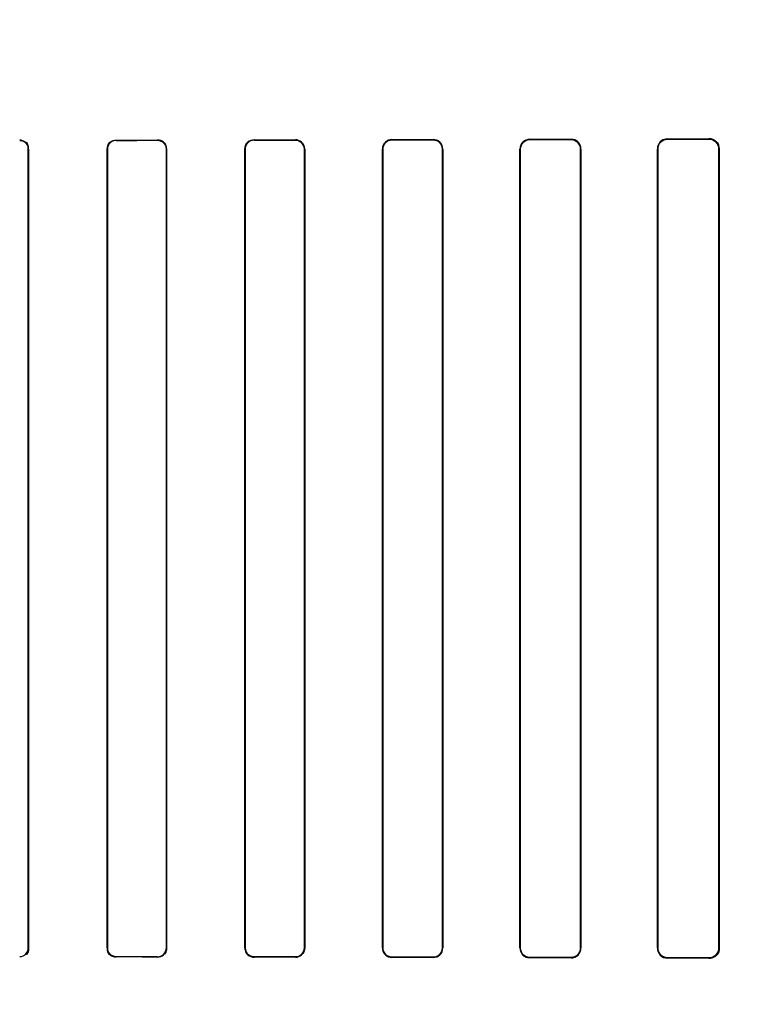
# Model space of a CAD drawing. Header units: millimetres. Extents: x 0 to 297, y 0 to 210.
# Tile 333 of 438: x 240.665 to 240.827, y 157.885 to 158.099. Entities that reach past the tile are written whole.
import ezdxf

# ---------------------------------------------------------------- set-up
doc = ezdxf.new("R2010")
doc.units = ezdxf.units.MM
doc.header["$LTSCALE"] = 16.335
doc.layers.get('0').update_dxf_attribs({"linetype": 'CONTINUOUS'})
for name, color, linetype in [('AXES_REF', 7, 'CONTINUOUS'), ('INTFCLR_1', 7, 'CONTINUOUS'), ('INTFCLR_72935', 7, 'CONTINUOUS')]:
    doc.layers.add(name, color=color, linetype=linetype)

msp = doc.modelspace()

# ---------------------------------------------------------------- linework, layer by layer
at = {"color": 7, "linetype": 'Continuous'}
for radius in [5.8175, 5.817, 5.77975]:
    msp.add_circle((241.49791, 154.83398), radius, dxfattribs=at)
msp.add_arc((241.49791, 154.83398), 5.76, 278.277129, 261.722871, dxfattribs=at)
at = {"layer": 'AXES_REF', "color": 9, "linetype": 'Continuous'}
msp.add_circle((241.49791, 154.83398), 3.55715, dxfattribs=at)
at = {"layer": 'AXES_REF', "color": 7, "linetype": 'Continuous'}
msp.add_arc((241.49791, 154.83398), 5.892, 113.082666, 66.917334, dxfattribs=at)
at = {"layer": 'AXES_REF', "color": 9, "linetype": 'Continuous'}
msp.add_arc((241.49791, 154.83398), 5.30671, 94.41181, 85.58819, dxfattribs=at)
at = {"layer": 'INTFCLR_1', "color": 9, "linetype": 'Continuous'}
for p, q in [((240.68624, 158.07287), (240.68624, 158.07294)), ((240.69524, 158.07295), (240.69524, 158.07288)), ((240.71624, 158.07291), (240.71624, 158.07298)), ((240.72524, 158.07299), (240.72524, 158.07292)), ((240.74624, 158.07296), (240.74624, 158.07303)), ((240.75524, 158.07305), (240.75524, 158.07298)), ((240.77624, 158.07303), (240.77624, 158.0731)), ((240.78524, 158.07313), (240.78524, 158.07305)), ((240.80624, 158.07311), (240.80624, 158.07319)), ((240.81524, 158.07323), (240.81524, 158.07314)), ((240.66712, 158.07097), (240.66719, 158.07097)), ((240.68428, 158.07097), (240.68435, 158.07097)), ((240.69716, 158.07097), (240.69722, 158.07097)), ((240.71424, 158.07097), (240.71431, 158.07097)), ((240.7272, 158.07097), (240.72727, 158.07097)), ((240.74419, 158.07097), (240.74426, 158.07097)), ((240.75726, 158.07097), (240.75733, 158.07097)), ((240.77412, 158.07097), (240.77419, 158.07097)), ((240.78733, 158.07097), (240.78741, 158.07097)), ((240.80403, 158.07097), (240.80411, 158.07097)), ((240.81742, 158.07097), (240.81751, 158.07097)), ((240.66719, 157.89697), (240.66712, 157.89697)), ((240.68435, 157.89697), (240.68428, 157.89697)), ((240.69722, 157.89697), (240.69716, 157.89697)), ((240.71431, 157.89697), (240.71424, 157.89697)), ((240.72727, 157.89697), (240.7272, 157.89697)), ((240.74426, 157.89697), (240.74419, 157.89697)), ((240.75733, 157.89697), (240.75726, 157.89697)), ((240.77419, 157.89697), (240.77412, 157.89697)), ((240.78741, 157.89697), (240.78733, 157.89697)), ((240.80411, 157.89697), (240.80403, 157.89697)), ((240.81751, 157.89697), (240.81742, 157.89697)), ((240.68624, 157.895), (240.68624, 157.89507)), ((240.69524, 157.89506), (240.69524, 157.89499)), ((240.71624, 157.89496), (240.71624, 157.89503)), ((240.72524, 157.89502), (240.72524, 157.89495)), ((240.74624, 157.89491), (240.74624, 157.89498)), ((240.75524, 157.89496), (240.75524, 157.89489)), ((240.77624, 157.89484), (240.77624, 157.89491)), ((240.78524, 157.89489), (240.78524, 157.89481)), ((240.80624, 157.89474), (240.80624, 157.89483)), ((240.81524, 157.8948), (240.81524, 157.89471))]:
    msp.add_line(p, q, dxfattribs=at)
at = {"layer": 'INTFCLR_1', "color": 6, "linetype": 'Continuous'}
for p, q in [((240.66712, 157.89697), (240.66712, 158.07097)), ((240.66719, 157.89697), (240.66719, 158.07097)), ((240.68428, 158.07097), (240.68428, 157.89697)), ((240.68435, 158.07097), (240.68435, 157.89697)), ((240.69716, 157.89697), (240.69716, 158.07097)), ((240.69722, 157.89697), (240.69722, 158.07097)), ((240.71424, 158.07097), (240.71424, 157.89697)), ((240.71431, 158.07097), (240.71431, 157.89697)), ((240.7272, 157.89697), (240.7272, 158.07097)), ((240.72727, 157.89697), (240.72727, 158.07097)), ((240.74419, 158.07097), (240.74419, 157.89697)), ((240.74426, 158.07097), (240.74426, 157.89697)), ((240.75726, 157.89697), (240.75726, 158.07097)), ((240.75733, 157.89697), (240.75733, 158.07097)), ((240.77412, 158.07097), (240.77412, 157.89697)), ((240.77419, 158.07097), (240.77419, 157.89697)), ((240.78733, 157.89697), (240.78733, 158.07097)), ((240.78741, 157.89697), (240.78741, 158.07097)), ((240.80403, 158.07097), (240.80403, 157.89697)), ((240.80411, 158.07097), (240.80411, 157.89697)), ((240.81742, 157.89697), (240.81742, 158.07097)), ((240.81751, 157.89697), (240.81751, 158.07097))]:
    msp.add_line(p, q, dxfattribs=at)
at = {"layer": 'INTFCLR_1', "color": 7, "linetype": 'Continuous'}
msp.add_lwpolyline([(240.81599, 157.89484), (240.81591, 157.89481), (240.81583, 157.89479), (240.81575, 157.89477), (240.81567, 157.89475), (240.81559, 157.89474), (240.81551, 157.89473), (240.81542, 157.89472), (240.81533, 157.89471), (240.81524, 157.89471)], dxfattribs=at)
at = {"layer": 'INTFCLR_1', "color": 6, "linetype": 'Continuous'}
for centre, major_axis, start_param, end_param in [((240.58574, 158.07397), (0.31293, 0), -1.243846, -1.213314), ((240.58574, 158.07397), (0.33093, 0), -1.262235, -1.233556), ((240.58574, 158.07397), (0.31293, 0), -1.140627, -1.108745), ((240.58574, 158.07397), (0.33093, 0), -1.165445, -1.135656), ((240.58574, 158.07397), (0.31293, 0), -1.032246, -0.998394), ((240.58574, 158.07397), (0.33093, 0), -1.064439, -1.033062), ((240.58574, 158.07397), (0.31293, 0), -0.9163, -0.879521), ((240.58574, 158.07397), (0.33093, 0), -0.9574, -0.923735), ((240.58574, 158.07397), (0.31293, 0), -0.788898, -0.747504), ((240.58574, 158.07397), (0.33093, 0), -0.841558, -0.804464), ((240.58574, 157.89397), (0.33093, 0), 1.233556, 1.262235), ((240.58574, 157.89397), (0.31293, 0), 1.213314, 1.243846), ((240.58574, 157.89397), (0.33093, 0), 1.135656, 1.165445), ((240.58574, 157.89397), (0.31293, 0), 1.108745, 1.140627), ((240.58574, 157.89397), (0.33093, 0), 1.033062, 1.064439), ((240.58574, 157.89397), (0.31293, 0), 0.998394, 1.032246), ((240.58574, 157.89397), (0.33093, 0), 0.923735, 0.9574), ((240.58574, 157.89397), (0.31293, 0), 0.879521, 0.9163), ((240.58574, 157.89397), (0.33093, 0), 0.804464, 0.841558), ((240.58574, 157.89397), (0.31293, 0), 0.747504, 0.788898)]:
    msp.add_ellipse(centre, major_axis=major_axis, ratio=0.003491, start_param=start_param, end_param=end_param, dxfattribs=at)
for points, knots in [([(240.66719, 158.07097), (240.66719, 158.07151), (240.66672, 158.07255), (240.66569, 158.07291), (240.66524, 158.07291)], [0, 0, 0, 0, 0.547671, 1, 1, 1, 1]), ([(240.68428, 158.07097), (240.68428, 158.07152), (240.68476, 158.07257), (240.68579, 158.07293), (240.68624, 158.07294)], [0, 0, 0, 0, 0.551181, 1, 1, 1, 1]), ([(240.68624, 158.07287), (240.68575, 158.07287), (240.68474, 158.07245), (240.68435, 158.07145), (240.68435, 158.07097)], [0, 0, 0, 0, 0.509133, 1, 1, 1, 1]), ([(240.69722, 158.07097), (240.69722, 158.07152), (240.69675, 158.07257), (240.69571, 158.07295), (240.69524, 158.07295)], [0, 0, 0, 0, 0.541843, 1, 1, 1, 1]), ([(240.71624, 158.07298), (240.71577, 158.07298), (240.71471, 158.07259), (240.71424, 158.07152), (240.71424, 158.07097)], [0, 0, 0, 0, 0.463766, 1, 1, 1, 1]), ([(240.71624, 158.07291), (240.71573, 158.07291), (240.7147, 158.07248), (240.71431, 158.07145), (240.71431, 158.07097)], [0, 0, 0, 0, 0.515305, 1, 1, 1, 1]), ([(240.72727, 158.07097), (240.72727, 158.07152), (240.7268, 158.0726), (240.72572, 158.07299), (240.72524, 158.07299)], [0, 0, 0, 0, 0.533482, 1, 1, 1, 1]), ([(240.7272, 158.07097), (240.7272, 158.0715), (240.72674, 158.07255), (240.72571, 158.07292), (240.72524, 158.07292)], [0, 0, 0, 0, 0.535916, 1, 1, 1, 1]), ([(240.74624, 158.07303), (240.74575, 158.07303), (240.74466, 158.07262), (240.74419, 158.07152), (240.74419, 158.07097)], [0, 0, 0, 0, 0.47334, 1, 1, 1, 1]), ([(240.74624, 158.07296), (240.74571, 158.07296), (240.74465, 158.0725), (240.74426, 158.07145), (240.74426, 158.07097)], [0, 0, 0, 0, 0.523664, 1, 1, 1, 1]), ([(240.75733, 158.07097), (240.75733, 158.07152), (240.75686, 158.07264), (240.75575, 158.07305), (240.75524, 158.07305)], [0, 0, 0, 0, 0.521857, 1, 1, 1, 1]), ([(240.75726, 158.07097), (240.75726, 158.07151), (240.75679, 158.07258), (240.75573, 158.07298), (240.75524, 158.07298)], [0, 0, 0, 0, 0.525897, 1, 1, 1, 1]), ([(240.77624, 158.0731), (240.77571, 158.0731), (240.77459, 158.07266), (240.77412, 158.07153), (240.77412, 158.07097)], [0, 0, 0, 0, 0.486439, 1, 1, 1, 1]), ([(240.77624, 158.07303), (240.77574, 158.07302), (240.77465, 158.07261), (240.77419, 158.07151), (240.77419, 158.07097)], [0, 0, 0, 0, 0.481493, 1, 1, 1, 1]), ([(240.78741, 158.07097), (240.78741, 158.07142), (240.78706, 158.07254), (240.7859, 158.07313), (240.78524, 158.07313)], [0, 0, 0, 0, 0.405294, 1, 1, 1, 1]), ([(240.78733, 158.07097), (240.78733, 158.07151), (240.78687, 158.07262), (240.78576, 158.07305), (240.78524, 158.07305)], [0, 0, 0, 0, 0.512318, 1, 1, 1, 1]), ([(240.80624, 158.07319), (240.80567, 158.07319), (240.80449, 158.07271), (240.80403, 158.07153), (240.80403, 158.07097)], [0, 0, 0, 0, 0.507764, 1, 1, 1, 1]), ([(240.80624, 158.07311), (240.80573, 158.07311), (240.80461, 158.07269), (240.80411, 158.07155), (240.80411, 158.07097)], [0, 0, 0, 0, 0.468166, 1, 1, 1, 1]), ([(240.81751, 158.07097), (240.81751, 158.07146), (240.81712, 158.07265), (240.8159, 158.07323), (240.81524, 158.07323)], [0, 0, 0, 0, 0.427007, 1, 1, 1, 1]), ([(240.81742, 158.07097), (240.81742, 158.07152), (240.81696, 158.07267), (240.8158, 158.07314), (240.81524, 158.07314)], [0, 0, 0, 0, 0.493348, 1, 1, 1, 1]), ([(240.66524, 157.89509), (240.66573, 157.89509), (240.66673, 157.8955), (240.66712, 157.8965), (240.66712, 157.89697)], [0, 0, 0, 0, 0.506253, 1, 1, 1, 1]), ([(240.68428, 157.89697), (240.68428, 157.89642), (240.68475, 157.89537), (240.68579, 157.895), (240.68624, 157.895)], [0, 0, 0, 0, 0.544567, 1, 1, 1, 1]), ([(240.69524, 157.89506), (240.69574, 157.89506), (240.69676, 157.89548), (240.69716, 157.89649), (240.69716, 157.89697)], [0, 0, 0, 0, 0.511256, 1, 1, 1, 1]), ([(240.69524, 157.89499), (240.69571, 157.89499), (240.69675, 157.89537), (240.69722, 157.89642), (240.69722, 157.89697)], [0, 0, 0, 0, 0.459211, 1, 1, 1, 1]), ([(240.71424, 157.89697), (240.71424, 157.89642), (240.71471, 157.89535), (240.71577, 157.89496), (240.71624, 157.89496)], [0, 0, 0, 0, 0.537377, 1, 1, 1, 1]), ([(240.71431, 157.89697), (240.71431, 157.89644), (240.71477, 157.8954), (240.71579, 157.89503), (240.71624, 157.89503)], [0, 0, 0, 0, 0.539272, 1, 1, 1, 1]), ([(240.72524, 157.89502), (240.72576, 157.89502), (240.7268, 157.89545), (240.7272, 157.89649), (240.7272, 157.89697)], [0, 0, 0, 0, 0.518242, 1, 1, 1, 1]), ([(240.72524, 157.89495), (240.72573, 157.89495), (240.7268, 157.89534), (240.72727, 157.89642), (240.72727, 157.89697)], [0, 0, 0, 0, 0.467063, 1, 1, 1, 1]), ([(240.74419, 157.89697), (240.74419, 157.89642), (240.74466, 157.89532), (240.74575, 157.89491), (240.74624, 157.89491)], [0, 0, 0, 0, 0.527315, 1, 1, 1, 1]), ([(240.74426, 157.89697), (240.74426, 157.89643), (240.74472, 157.89537), (240.74577, 157.89498), (240.74624, 157.89498)], [0, 0, 0, 0, 0.530529, 1, 1, 1, 1]), ([(240.75524, 157.89496), (240.75573, 157.89496), (240.75679, 157.89536), (240.75726, 157.89643), (240.75726, 157.89697)], [0, 0, 0, 0, 0.47417, 1, 1, 1, 1]), ([(240.75524, 157.89489), (240.75575, 157.89489), (240.75686, 157.8953), (240.75733, 157.89641), (240.75733, 157.89697)], [0, 0, 0, 0, 0.477914, 1, 1, 1, 1]), ([(240.77412, 157.89697), (240.77412, 157.89652), (240.77446, 157.89541), (240.77561, 157.89484), (240.77624, 157.89484)], [0, 0, 0, 0, 0.412854, 1, 1, 1, 1]), ([(240.77419, 157.89697), (240.77419, 157.89643), (240.77465, 157.89533), (240.77574, 157.89492), (240.77624, 157.89491)], [0, 0, 0, 0, 0.518696, 1, 1, 1, 1]), ([(240.78524, 157.89489), (240.78576, 157.89489), (240.78687, 157.89532), (240.78733, 157.89642), (240.78733, 157.89697)], [0, 0, 0, 0, 0.486808, 1, 1, 1, 1]), ([(240.78524, 157.89481), (240.78579, 157.89481), (240.78694, 157.89526), (240.78741, 157.89641), (240.78741, 157.89697)], [0, 0, 0, 0, 0.492785, 1, 1, 1, 1]), ([(240.80403, 157.89697), (240.80403, 157.89641), (240.80449, 157.89523), (240.80567, 157.89475), (240.80624, 157.89474)], [0, 0, 0, 0, 0.493956, 1, 1, 1, 1]), ([(240.80411, 157.89697), (240.80411, 157.89642), (240.80457, 157.89529), (240.8057, 157.89483), (240.80624, 157.89483)], [0, 0, 0, 0, 0.502704, 1, 1, 1, 1]), ([(240.81524, 157.8948), (240.81581, 157.8948), (240.81696, 157.89527), (240.81742, 157.89642), (240.81742, 157.89697)], [0, 0, 0, 0, 0.507362, 1, 1, 1, 1])]:
    msp.add_open_spline(points, degree=3, knots=knots, dxfattribs=at)
for points in [[(240.66712, 158.07097), (240.66712, 158.0715), (240.66698, 158.07242), (240.66644, 158.07242)], [(240.69716, 158.07097), (240.69716, 158.0715), (240.69702, 158.07241), (240.69649, 158.07241)], [(240.66719, 157.89697), (240.66719, 157.89642), (240.66704, 157.89547), (240.66649, 157.89547)], [(240.68435, 157.89697), (240.68435, 157.89644), (240.68449, 157.89552), (240.68502, 157.89552)]]:
    msp.add_open_spline(points, degree=3, dxfattribs=at)
at = {"layer": 'INTFCLR_1', "color": 7, "linetype": 'Continuous'}
msp.add_open_spline([(240.81524, 157.89471), (240.81571, 157.89472), (240.81688, 157.89506), (240.81751, 157.89628), (240.81751, 157.89697)], degree=3, knots=[0, 0, 0, 0, 0.401573, 1, 1, 1, 1], dxfattribs=at)
msp.add_open_spline([(240.81751, 157.89697), (240.81751, 157.89645), (240.81747, 157.89568), (240.81698, 157.89552)], degree=3, dxfattribs=at)
at = {"layer": 'INTFCLR_72935', "color": 9, "linetype": 'Continuous'}
for p, q in [((240.68624, 158.07294), (240.68624, 158.07287)), ((240.69524, 158.07288), (240.69524, 158.07295)), ((240.71624, 158.07298), (240.71624, 158.07291)), ((240.72524, 158.07292), (240.72524, 158.07299)), ((240.74624, 158.07303), (240.74624, 158.07296)), ((240.75524, 158.07298), (240.75524, 158.07305)), ((240.77624, 158.0731), (240.77624, 158.07303)), ((240.78524, 158.07305), (240.78524, 158.07313)), ((240.80624, 158.07319), (240.80624, 158.07311)), ((240.81524, 158.07314), (240.81524, 158.07323)), ((240.66719, 158.07097), (240.66712, 158.07097)), ((240.68435, 158.07097), (240.68428, 158.07097)), ((240.69722, 158.07097), (240.69716, 158.07097)), ((240.71431, 158.07097), (240.71424, 158.07097)), ((240.72727, 158.07097), (240.7272, 158.07097)), ((240.74426, 158.07097), (240.74419, 158.07097)), ((240.75733, 158.07097), (240.75726, 158.07097)), ((240.77419, 158.07097), (240.77412, 158.07097)), ((240.78741, 158.07097), (240.78733, 158.07097)), ((240.80411, 158.07097), (240.80403, 158.07097)), ((240.81751, 158.07097), (240.81742, 158.07097)), ((240.66712, 157.89697), (240.66719, 157.89697)), ((240.68428, 157.89697), (240.68435, 157.89697)), ((240.69716, 157.89697), (240.69722, 157.89697)), ((240.71424, 157.89697), (240.71431, 157.89697)), ((240.7272, 157.89697), (240.72727, 157.89697)), ((240.74419, 157.89697), (240.74426, 157.89697)), ((240.75726, 157.89697), (240.75733, 157.89697)), ((240.77412, 157.89697), (240.77419, 157.89697)), ((240.78733, 157.89697), (240.78741, 157.89697)), ((240.80403, 157.89697), (240.80411, 157.89697)), ((240.81742, 157.89697), (240.81751, 157.89697)), ((240.68624, 157.89507), (240.68624, 157.895)), ((240.69524, 157.89499), (240.69524, 157.89506)), ((240.71624, 157.89503), (240.71624, 157.89496)), ((240.72524, 157.89495), (240.72524, 157.89502)), ((240.74624, 157.89498), (240.74624, 157.89491)), ((240.75524, 157.89489), (240.75524, 157.89496)), ((240.77624, 157.89491), (240.77624, 157.89484)), ((240.78524, 157.89481), (240.78524, 157.89489)), ((240.80624, 157.89483), (240.80624, 157.89474)), ((240.81524, 157.89471), (240.81524, 157.8948))]:
    msp.add_line(p, q, dxfattribs=at)
at = {"layer": 'INTFCLR_72935', "color": 6, "linetype": 'Continuous'}
for p, q in [((240.66712, 158.07097), (240.66712, 157.89697)), ((240.66719, 158.07097), (240.66719, 157.89697)), ((240.68428, 157.89697), (240.68428, 158.07097)), ((240.68435, 157.89697), (240.68435, 158.07097)), ((240.69716, 158.07097), (240.69716, 157.89697)), ((240.69722, 158.07097), (240.69722, 157.89697)), ((240.71424, 157.89697), (240.71424, 158.07097)), ((240.71431, 157.89697), (240.71431, 158.07097)), ((240.7272, 158.07097), (240.7272, 157.89697)), ((240.72727, 158.07097), (240.72727, 157.89697)), ((240.74419, 157.89697), (240.74419, 158.07097)), ((240.74426, 157.89697), (240.74426, 158.07097)), ((240.75726, 158.07097), (240.75726, 157.89697)), ((240.75733, 158.07097), (240.75733, 157.89697)), ((240.77412, 157.89697), (240.77412, 158.07097)), ((240.77419, 157.89697), (240.77419, 158.07097)), ((240.78733, 158.07097), (240.78733, 157.89697)), ((240.78741, 158.07097), (240.78741, 157.89697)), ((240.80403, 157.89697), (240.80403, 158.07097)), ((240.80411, 157.89697), (240.80411, 158.07097)), ((240.81742, 158.07097), (240.81742, 157.89697)), ((240.81751, 158.07097), (240.81751, 157.89697))]:
    msp.add_line(p, q, dxfattribs=at)
at = {"layer": 'INTFCLR_72935', "color": 7, "linetype": 'Continuous'}
msp.add_lwpolyline([(240.81599, 158.0731), (240.81591, 158.07313), (240.81583, 158.07315), (240.81575, 158.07317), (240.81567, 158.07319), (240.81559, 158.0732), (240.81551, 158.07321), (240.81542, 158.07322), (240.81533, 158.07323), (240.81524, 158.07323)], dxfattribs=at)
at = {"layer": 'INTFCLR_72935', "color": 6, "linetype": 'Continuous'}
for centre, major_axis, start_param, end_param in [((240.58574, 158.07397), (0.31293, 0), -1.243846, -1.213314), ((240.58574, 158.07397), (0.33093, 0), -1.262235, -1.233556), ((240.58574, 158.07397), (0.31293, 0), -1.140627, -1.108745), ((240.58574, 158.07397), (0.33093, 0), -1.165445, -1.135656), ((240.58574, 158.07397), (0.31293, 0), -1.032246, -0.998394), ((240.58574, 158.07397), (0.33093, 0), -1.064439, -1.033062), ((240.58574, 158.07397), (0.31293, 0), -0.9163, -0.879521), ((240.58574, 158.07397), (0.33093, 0), -0.9574, -0.923735), ((240.58574, 158.07397), (0.31293, 0), -0.788898, -0.747504), ((240.58574, 158.07397), (0.33093, 0), -0.841558, -0.804464), ((240.58574, 157.89397), (0.33093, 0), 1.233556, 1.262235), ((240.58574, 157.89397), (0.31293, 0), 1.213314, 1.243846), ((240.58574, 157.89397), (0.33093, 0), 1.135656, 1.165445), ((240.58574, 157.89397), (0.31293, 0), 1.108745, 1.140627), ((240.58574, 157.89397), (0.33093, 0), 1.033062, 1.064439), ((240.58574, 157.89397), (0.31293, 0), 0.998394, 1.032246), ((240.58574, 157.89397), (0.33093, 0), 0.923735, 0.9574), ((240.58574, 157.89397), (0.31293, 0), 0.879521, 0.9163), ((240.58574, 157.89397), (0.33093, 0), 0.804464, 0.841558), ((240.58574, 157.89397), (0.31293, 0), 0.747504, 0.788898)]:
    msp.add_ellipse(centre, major_axis=major_axis, ratio=0.003491, start_param=start_param, end_param=end_param, dxfattribs=at)
for points, knots in [([(240.66524, 158.07285), (240.66573, 158.07285), (240.66674, 158.07243), (240.66712, 158.07144), (240.66712, 158.07097)], [0, 0, 0, 0, 0.512263, 1, 1, 1, 1]), ([(240.68428, 158.07097), (240.68428, 158.07152), (240.68475, 158.07257), (240.68579, 158.07293), (240.68624, 158.07294)], [0, 0, 0, 0, 0.544567, 1, 1, 1, 1]), ([(240.69722, 158.07097), (240.69722, 158.07152), (240.69674, 158.07258), (240.6957, 158.07295), (240.69524, 158.07295)], [0, 0, 0, 0, 0.549585, 1, 1, 1, 1]), ([(240.69524, 158.07288), (240.69575, 158.07288), (240.69677, 158.07245), (240.69716, 158.07144), (240.69716, 158.07097)], [0, 0, 0, 0, 0.516943, 1, 1, 1, 1]), ([(240.71424, 158.07097), (240.71424, 158.07152), (240.71471, 158.07259), (240.71577, 158.07298), (240.71624, 158.07298)], [0, 0, 0, 0, 0.537376, 1, 1, 1, 1]), ([(240.72727, 158.07097), (240.72727, 158.07153), (240.72679, 158.07261), (240.72572, 158.07299), (240.72524, 158.07299)], [0, 0, 0, 0, 0.540749, 1, 1, 1, 1]), ([(240.72524, 158.07292), (240.72577, 158.07292), (240.72681, 158.07248), (240.7272, 158.07144), (240.7272, 158.07097)], [0, 0, 0, 0, 0.524781, 1, 1, 1, 1]), ([(240.74624, 158.07303), (240.74574, 158.07303), (240.74465, 158.07261), (240.74419, 158.07152), (240.74419, 158.07097)], [0, 0, 0, 0, 0.479796, 1, 1, 1, 1]), ([(240.74426, 158.07097), (240.74426, 158.07151), (240.74472, 158.07257), (240.74577, 158.07296), (240.74624, 158.07296)], [0, 0, 0, 0, 0.535113, 1, 1, 1, 1]), ([(240.75733, 158.07097), (240.75733, 158.07153), (240.75685, 158.07264), (240.75574, 158.07305), (240.75524, 158.07305)], [0, 0, 0, 0, 0.528383, 1, 1, 1, 1]), ([(240.75524, 158.07298), (240.75573, 158.07298), (240.75679, 158.07258), (240.75726, 158.07151), (240.75726, 158.07097)], [0, 0, 0, 0, 0.47417, 1, 1, 1, 1]), ([(240.77624, 158.0731), (240.77571, 158.0731), (240.77458, 158.07265), (240.77412, 158.07152), (240.77412, 158.07097)], [0, 0, 0, 0, 0.493578, 1, 1, 1, 1]), ([(240.77419, 158.07097), (240.77419, 158.07152), (240.77466, 158.07261), (240.77574, 158.07302), (240.77624, 158.07303)], [0, 0, 0, 0, 0.522602, 1, 1, 1, 1]), ([(240.78741, 158.07097), (240.78741, 158.07153), (240.78693, 158.07268), (240.78578, 158.07313), (240.78524, 158.07313)], [0, 0, 0, 0, 0.510846, 1, 1, 1, 1]), ([(240.78524, 158.07305), (240.78577, 158.07305), (240.78687, 158.07261), (240.78733, 158.07151), (240.78733, 158.07097)], [0, 0, 0, 0, 0.494361, 1, 1, 1, 1]), ([(240.80624, 158.07319), (240.80579, 158.07319), (240.80463, 158.07284), (240.80403, 158.07165), (240.80403, 158.07097)], [0, 0, 0, 0, 0.400719, 1, 1, 1, 1]), ([(240.80411, 158.07097), (240.80411, 158.07152), (240.80457, 158.07266), (240.8057, 158.07311), (240.80624, 158.07311)], [0, 0, 0, 0, 0.505329, 1, 1, 1, 1]), ([(240.81524, 158.07314), (240.81581, 158.07314), (240.81697, 158.07266), (240.81742, 158.07151), (240.81742, 158.07097)], [0, 0, 0, 0, 0.511057, 1, 1, 1, 1]), ([(240.68624, 157.89507), (240.68575, 157.89507), (240.68474, 157.89549), (240.68435, 157.8965), (240.68435, 157.89697)], [0, 0, 0, 0, 0.512923, 1, 1, 1, 1]), ([(240.69722, 157.89697), (240.69722, 157.89642), (240.69675, 157.89536), (240.69571, 157.89499), (240.69524, 157.89499)], [0, 0, 0, 0, 0.541842, 1, 1, 1, 1]), ([(240.71424, 157.89697), (240.71424, 157.89641), (240.71472, 157.89534), (240.71578, 157.89496), (240.71624, 157.89496)], [0, 0, 0, 0, 0.542611, 1, 1, 1, 1]), ([(240.71624, 157.89503), (240.71573, 157.89503), (240.7147, 157.89547), (240.71431, 157.8965), (240.71431, 157.89697)], [0, 0, 0, 0, 0.520593, 1, 1, 1, 1]), ([(240.72727, 157.89697), (240.72727, 157.89642), (240.7268, 157.89534), (240.72572, 157.89495), (240.72524, 157.89495)], [0, 0, 0, 0, 0.533482, 1, 1, 1, 1]), ([(240.7272, 157.89697), (240.7272, 157.89643), (240.72673, 157.89538), (240.7257, 157.89502), (240.72524, 157.89502)], [0, 0, 0, 0, 0.543266, 1, 1, 1, 1]), ([(240.74419, 157.89697), (240.74419, 157.89641), (240.74466, 157.89531), (240.74575, 157.89491), (240.74624, 157.89491)], [0, 0, 0, 0, 0.531503, 1, 1, 1, 1]), ([(240.74624, 157.89498), (240.74571, 157.89498), (240.74465, 157.89544), (240.74426, 157.89649), (240.74426, 157.89697)], [0, 0, 0, 0, 0.529302, 1, 1, 1, 1]), ([(240.75726, 157.89697), (240.75726, 157.89642), (240.75679, 157.89535), (240.75572, 157.89496), (240.75524, 157.89496)], [0, 0, 0, 0, 0.532616, 1, 1, 1, 1]), ([(240.75524, 157.89489), (240.75576, 157.89489), (240.75687, 157.89531), (240.75733, 157.89642), (240.75733, 157.89697)], [0, 0, 0, 0, 0.486225, 1, 1, 1, 1]), ([(240.77412, 157.89697), (240.77412, 157.89641), (240.77459, 157.89527), (240.77572, 157.89484), (240.77624, 157.89484)], [0, 0, 0, 0, 0.516983, 1, 1, 1, 1]), ([(240.77624, 157.89491), (240.77573, 157.89492), (240.77464, 157.89534), (240.77419, 157.89643), (240.77419, 157.89697)], [0, 0, 0, 0, 0.488802, 1, 1, 1, 1]), ([(240.78733, 157.89697), (240.78733, 157.89642), (240.78686, 157.89531), (240.78576, 157.89489), (240.78524, 157.89489)], [0, 0, 0, 0, 0.517651, 1, 1, 1, 1]), ([(240.78524, 157.89481), (240.78579, 157.89481), (240.78694, 157.89527), (240.78741, 157.89642), (240.78741, 157.89697)], [0, 0, 0, 0, 0.499305, 1, 1, 1, 1]), ([(240.80403, 157.89697), (240.80403, 157.89641), (240.80449, 157.89523), (240.80567, 157.89475), (240.80624, 157.89474)], [0, 0, 0, 0, 0.495699, 1, 1, 1, 1]), ([(240.80624, 157.89483), (240.80569, 157.89483), (240.80456, 157.8953), (240.80411, 157.89643), (240.80411, 157.89697)], [0, 0, 0, 0, 0.504204, 1, 1, 1, 1]), ([(240.81751, 157.89697), (240.81751, 157.89648), (240.81712, 157.89529), (240.8159, 157.89471), (240.81524, 157.89471)], [0, 0, 0, 0, 0.427007, 1, 1, 1, 1]), ([(240.81742, 157.89697), (240.81742, 157.89642), (240.81696, 157.89526), (240.8158, 157.8948), (240.81524, 157.8948)], [0, 0, 0, 0, 0.497304, 1, 1, 1, 1])]:
    msp.add_open_spline(points, degree=3, knots=knots, dxfattribs=at)
for points in [[(240.66719, 158.07097), (240.66719, 158.07152), (240.66704, 158.07247), (240.66649, 158.07247)], [(240.68435, 158.07097), (240.68435, 158.0715), (240.68449, 158.07242), (240.68502, 158.07242)], [(240.71431, 158.07097), (240.71431, 158.07151), (240.71444, 158.07244), (240.71498, 158.07244)], [(240.66712, 157.89697), (240.66712, 157.89644), (240.66698, 157.89552), (240.66644, 157.89552)], [(240.66719, 157.89697), (240.66719, 157.89643), (240.66705, 157.89549), (240.66651, 157.89549)], [(240.68428, 157.89697), (240.68428, 157.89642), (240.68443, 157.89547), (240.68498, 157.89547)], [(240.69716, 157.89697), (240.69716, 157.89643), (240.69701, 157.89551), (240.69648, 157.89551)]]:
    msp.add_open_spline(points, degree=3, dxfattribs=at)
at = {"layer": 'INTFCLR_72935', "color": 7, "linetype": 'Continuous'}
msp.add_open_spline([(240.81524, 158.07323), (240.81571, 158.07322), (240.81688, 158.07288), (240.81751, 158.07166), (240.81751, 158.07097)], degree=3, knots=[0, 0, 0, 0, 0.401573, 1, 1, 1, 1], dxfattribs=at)
msp.add_open_spline([(240.81751, 158.07097), (240.81751, 158.07149), (240.81747, 158.07226), (240.81698, 158.07242)], degree=3, dxfattribs=at)

doc.saveas('drawing.dxf')
